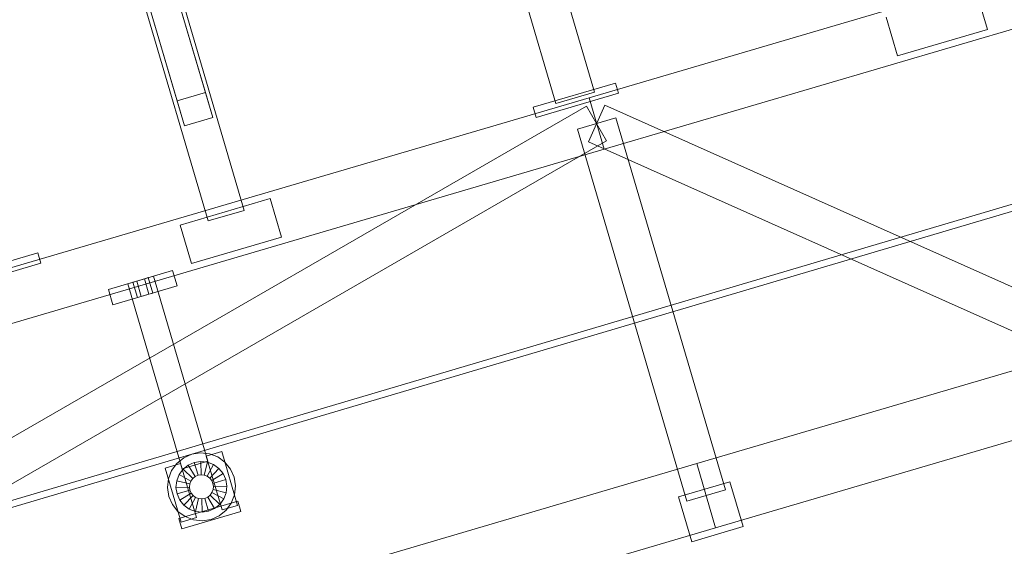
# Model space of a CAD drawing. Header units: millimetres. Extents: x -2233 to 65662, y -50530 to 6847.
# Tile 562 of 656: x 9071 to 9807, y 2374 to 2768. Entities that reach past the tile are written whole.
import ezdxf

# ---------------------------------------------------------------- set-up
doc = ezdxf.new("R2010")
doc.units = ezdxf.units.MM
doc.layers.add('COTAS_P', color=1, linetype='Continuous', lineweight=0)
doc.layers.add('lateral_C01', color=7, linetype='Continuous', lineweight=0)
doc.dimstyles.new('R19_100', dxfattribs={"dimtxt": 250, "dimasz": 150, "dimexe": 150, "dimexo": 80, "dimgap": 100, "dimtad": 1, "dimtih": 1, "dimtoh": 1, "dimdsep": 46, "dimcen": 0.09, "dimadec": 0, "dimazin": 0, "dimtfac": 1, "dimtdec": 4, "dimtofl": 0, "dimtmove": 0, "dimatfit": 3, "dimfxl": 1, "dimtolj": 1, "dimtzin": 0, "dimarcsym": 0})

# ---------------------------------------------------------------- blocks, each defined once
blk = doc.blocks.new('DIM_R32_1')
at = {"layer": 'COTAS_P'}
for p, q in [((795.97, 1103.41), (9904.9, 3783.41)), ((9904.9, 3783.41), (9748.3, 3784.24)), ((9904.9, 3783.41), (9773.7, 3697.9)), ((10158.93, 2920), (9904.9, 3783.41)), ((795.97, 1103.41), (927.17, 1188.91)), ((1050, 240), (795.97, 1103.41)), ((795.97, 1103.41), (952.57, 1102.57))]:
    blk.add_line(p, q, dxfattribs=at)
blk.add_text('9495 P', height=250, rotation=16.39477, dxfattribs=at).set_placement((5322.21, 2539.34))

msp = doc.modelspace()

# ---------------------------------------------------------------- linework, layer by layer
at = {"layer": 'lateral_C01'}
for p, q in [((9238.701, 2625.278), (9175.194, 2841.129)), ((9148.332, 2833.226), (9211.839, 2617.375)), ((9151.287, 2833.812), (9188.545, 2707.179)), ((9209.65, 2713.388), (9172.393, 2840.021)), ((9215.141, 2694.725), (9177.884, 2821.357)), ((9194.036, 2688.515), (9156.778, 2815.148)), ((9496.424, 2709.444), (9822.599, 2805.41)), ((9500.374, 2713.733), (9475.478, 2798.35)), ((9446.698, 2789.882), (9471.593, 2705.265)), ((9794.105, 2760.543), (9785.637, 2789.323)), ((9507.714, 2671.07), (9833.889, 2767.036)), ((9718.483, 2769.565), (9726.951, 2740.785)), ((9726.951, 2740.785), (9794.105, 2760.543)), ((1105.699, 51.872), (10210.031, 2747.406)), ((1107.119, 47.078), (10211.451, 2742.611)), ((9454.72, 2702.386), (9516.118, 2720.45)), ((9518.376, 2712.775), (9516.118, 2720.45)), ((8345.216, 2370.739), (9496.424, 2709.444)), ((9209.65, 2713.388), (9188.545, 2707.179)), ((9215.141, 2694.725), (9209.65, 2713.388)), ((9456.978, 2694.711), (9518.376, 2712.775)), ((9471.593, 2705.265), (9500.374, 2713.733)), ((9496.424, 2709.444), (9507.714, 2671.07)), ((8425.219, 2086.336), (9494.573, 2703.25)), ((9188.545, 2707.179), (9194.036, 2688.515)), ((9454.72, 2702.386), (9456.978, 2694.711)), ((9494.573, 2703.25), (9509.564, 2677.264)), ((9508.186, 2703.953), (9495.952, 2676.561)), ((9508.186, 2703.953), (9916.215, 2521.71)), ((9194.036, 2688.515), (9215.141, 2694.725)), ((9516.459, 2694.491), (9487.679, 2686.023)), ((9516.459, 2694.491), (9598.313, 2416.282)), ((9569.532, 2407.814), (9487.679, 2686.023)), ((8356.506, 2332.365), (9507.714, 2671.07)), ((8440.21, 2060.351), (9509.564, 2677.264)), ((9495.952, 2676.561), (9903.981, 2494.318)), ((9190.846, 2614.326), (9258, 2634.083)), ((9266.468, 2605.303), (9258, 2634.083)), ((9211.839, 2617.375), (9238.701, 2625.278)), ((9190.846, 2614.326), (9199.314, 2585.545)), ((9199.314, 2585.545), (9266.468, 2605.303)), ((9023.017, 2575.371), (9084.415, 2593.436)), ((9086.673, 2585.761), (9084.415, 2593.436)), ((9025.275, 2567.697), (9086.673, 2585.761)), ((9137.239, 2566.24), (9185.206, 2580.352)), ((9151.629, 2570.473), (9170.816, 2576.118)), ((9211.517, 2437.781), (9170.816, 2576.118)), ((9188.593, 2568.84), (9185.206, 2580.352)), ((9140.626, 2554.727), (9188.593, 2568.84)), ((9151.629, 2570.473), (9192.33, 2432.136)), ((9155.467, 2571.602), (9158.345, 2572.449)), ((9155.467, 2571.602), (9158.854, 2560.09)), ((9158.345, 2572.449), (9164.101, 2574.143)), ((9161.732, 2560.937), (9158.345, 2572.449)), ((9164.101, 2574.143), (9166.979, 2574.989)), ((9167.488, 2562.631), (9164.101, 2574.143)), ((9170.366, 2563.477), (9166.979, 2574.989)), ((9137.239, 2566.24), (9140.626, 2554.727)), ((9161.732, 2560.937), (9158.854, 2560.09)), ((9161.732, 2560.937), (9167.488, 2562.631)), ((9167.488, 2562.631), (9170.366, 2563.477)), ((9576.866, 2436.032), (9903.042, 2531.998)), ((9590.979, 2388.065), (9917.154, 2484.031)), ((9193.49, 2440.331), (9199.553, 2443.017)), ((9199.553, 2443.017), (9206.104, 2444.043)), ((9206.104, 2444.043), (9212.697, 2443.337)), ((9210.388, 2441.619), (9221.9, 2445.006)), ((9212.697, 2443.337), (9218.883, 2440.95)), ((9233.755, 2404.713), (9221.9, 2445.006)), ((8425.658, 2097.327), (9576.866, 2436.032)), ((9179.689, 2432.587), (9191.201, 2435.974)), ((9184.422, 2430.811), (9188.33, 2436.168)), ((9188.33, 2436.168), (9193.49, 2440.331)), ((9203.056, 2395.681), (9191.201, 2435.974)), ((9192.33, 2432.136), (9211.517, 2437.781)), ((9196.824, 2434.868), (9201.359, 2436.877)), ((9201.359, 2436.877), (9206.259, 2437.644)), ((9204.182, 2427.284), (9201.359, 2436.877)), ((9206.503, 2427.647), (9206.259, 2437.644)), ((9206.259, 2437.644), (9211.191, 2437.117)), ((9208.839, 2427.397), (9211.191, 2437.117)), ((9210.388, 2441.619), (9222.243, 2401.326)), ((9211.191, 2437.117), (9215.819, 2435.331)), ((9218.883, 2440.95), (9224.24, 2437.042)), ((9224.24, 2437.042), (9228.403, 2431.882)), ((9576.866, 2436.032), (9590.979, 2388.065)), ((9179.689, 2432.587), (9191.544, 2392.294)), ((9182.035, 2424.625), (9184.422, 2430.811)), ((9190.041, 2427.747), (9192.964, 2431.754)), ((9192.964, 2431.754), (9196.824, 2434.868)), ((9200.205, 2424.857), (9192.964, 2431.754)), ((9202.034, 2426.332), (9196.824, 2434.868)), ((9211.031, 2426.551), (9215.819, 2435.331)), ((9212.929, 2425.167), (9219.826, 2432.408)), ((9214.404, 2423.338), (9222.94, 2428.548)), ((9215.819, 2435.331), (9219.826, 2432.408)), ((9219.826, 2432.408), (9222.94, 2428.548)), ((9222.94, 2428.548), (9224.949, 2424.013)), ((9228.403, 2431.882), (9231.089, 2425.819)), ((9181.329, 2418.032), (9182.035, 2424.625)), ((9187.728, 2418.188), (9188.255, 2423.119)), ((9188.255, 2423.119), (9190.041, 2427.747)), ((9197.974, 2420.767), (9188.255, 2423.119)), ((9198.821, 2422.959), (9190.041, 2427.747)), ((9197.974, 2420.767), (9198.821, 2422.959)), ((9198.821, 2422.959), (9200.205, 2424.857)), ((9200.205, 2424.857), (9202.034, 2426.332)), ((9202.034, 2426.332), (9204.182, 2427.284)), ((9204.182, 2427.284), (9206.503, 2427.647)), ((9206.503, 2427.647), (9208.839, 2427.397)), ((9208.839, 2427.397), (9211.031, 2426.551)), ((9211.031, 2426.551), (9212.929, 2425.167)), ((9212.929, 2425.167), (9214.404, 2423.338)), ((9214.404, 2423.338), (9215.356, 2421.19)), ((9224.949, 2424.013), (9215.356, 2421.19)), ((9215.356, 2421.19), (9215.719, 2418.869)), ((9224.949, 2424.013), (9225.716, 2419.113)), ((9231.089, 2425.819), (9232.114, 2419.268)), ((9563.324, 2411.2), (9601.698, 2422.49)), ((9611.577, 2388.913), (9601.698, 2422.49)), ((9182.355, 2411.481), (9181.329, 2418.032)), ((9197.725, 2418.431), (9187.728, 2418.188)), ((9188.494, 2413.287), (9187.728, 2418.188)), ((9198.088, 2416.11), (9188.494, 2413.287)), ((9199.04, 2413.962), (9190.504, 2408.752)), ((9197.725, 2418.431), (9197.974, 2420.767)), ((9198.088, 2416.11), (9197.725, 2418.431)), ((9199.04, 2413.962), (9198.088, 2416.11)), ((9200.515, 2412.133), (9199.04, 2413.962)), ((9214.623, 2414.341), (9213.239, 2412.443)), ((9215.469, 2416.533), (9214.623, 2414.341)), ((9214.623, 2414.341), (9223.403, 2409.553)), ((9215.719, 2418.869), (9215.469, 2416.533)), ((9215.469, 2416.533), (9225.189, 2414.181)), ((9215.719, 2418.869), (9225.716, 2419.113)), ((9225.189, 2414.181), (9223.403, 2409.553)), ((9225.716, 2419.113), (9225.189, 2414.181)), ((9232.114, 2419.268), (9231.409, 2412.675)), ((9598.313, 2416.282), (9569.532, 2407.814)), ((9185.041, 2405.418), (9182.355, 2411.481)), ((9190.504, 2408.752), (9188.494, 2413.287)), ((9189.738, 2394.89), (9233.867, 2407.874)), ((9193.618, 2404.892), (9190.504, 2408.752)), ((9200.515, 2412.133), (9193.618, 2404.892)), ((9202.413, 2410.749), (9197.625, 2401.969)), ((9202.413, 2410.749), (9200.515, 2412.133)), ((9204.605, 2409.903), (9202.253, 2400.183)), ((9204.605, 2409.903), (9202.413, 2410.749)), ((9206.941, 2409.653), (9204.605, 2409.903)), ((9209.262, 2410.016), (9206.941, 2409.653)), ((9206.941, 2409.653), (9207.184, 2399.656)), ((9211.41, 2410.968), (9209.262, 2410.016)), ((9209.262, 2410.016), (9212.085, 2400.423)), ((9213.239, 2412.443), (9211.41, 2410.968)), ((9211.41, 2410.968), (9216.62, 2402.432)), ((9213.239, 2412.443), (9220.48, 2405.546)), ((9223.403, 2409.553), (9220.48, 2405.546)), ((9229.022, 2406.489), (9225.114, 2401.132)), ((9231.409, 2412.675), (9229.022, 2406.489)), ((9236.125, 2400.199), (9233.867, 2407.874)), ((9563.324, 2411.2), (9573.203, 2377.623)), ((9189.204, 2400.258), (9185.041, 2405.418)), ((9194.561, 2396.35), (9189.204, 2400.258)), ((9191.996, 2387.215), (9236.125, 2400.199)), ((9197.625, 2401.969), (9193.618, 2404.892)), ((9202.253, 2400.183), (9197.625, 2401.969)), ((9207.184, 2399.656), (9202.253, 2400.183)), ((9212.085, 2400.423), (9207.184, 2399.656)), ((9216.62, 2402.432), (9212.085, 2400.423)), ((9220.48, 2405.546), (9216.62, 2402.432)), ((9225.114, 2401.132), (9219.954, 2396.969)), ((9222.243, 2401.326), (9233.755, 2404.713)), ((9189.738, 2394.89), (9191.996, 2387.215)), ((9191.544, 2392.294), (9203.056, 2395.681)), ((9200.747, 2393.963), (9194.561, 2396.35)), ((9207.34, 2393.258), (9200.747, 2393.963)), ((9213.891, 2394.283), (9207.34, 2393.258)), ((9219.954, 2396.969), (9213.891, 2394.283)), ((8439.771, 2049.36), (9590.979, 2388.065)), ((9573.203, 2377.623), (9611.577, 2388.913))]:
    msp.add_line(p, q, dxfattribs=at)

# ---------------------------------------------------------------- dimensions: what is measured, and where the dimension line sits
at = {"layer": 'COTAS_P'}
dim = msp.add_aligned_dim(p1=(1050, 240), p2=(10158.931, 2920), distance=900, text='<> P', dimstyle='R19_100', dxfattribs=at)
dim.commit()
dim.dimension.update_dxf_attribs({"geometry": 'DIM_R32_1', "text_midpoint": (5350.437, 2443.406)})

doc.saveas('drawing.dxf')
